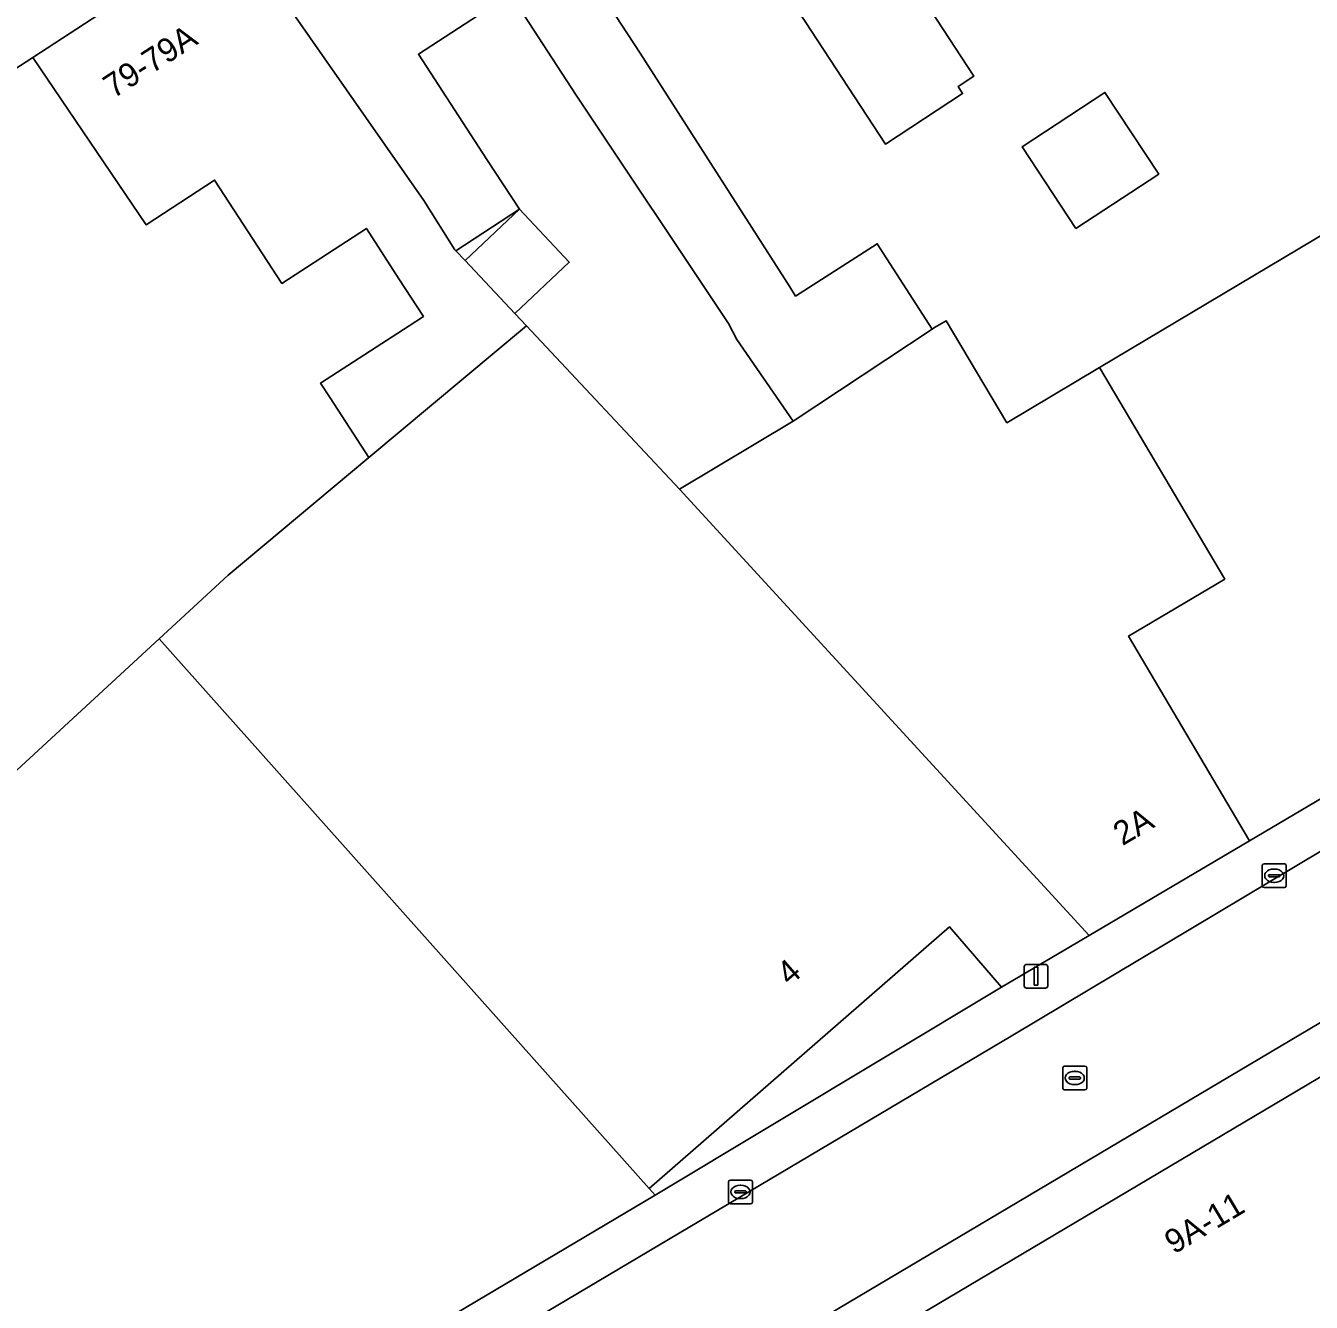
# Model space of a CAD drawing. Extents: x 159499 to 160349, y 382524 to 383273.
# Drawn here: x 159645.8 to 159699.9, y 383025.4 to 383079.1 of the extents above; entities that cross this region are included whole.
import ezdxf

# ---------------------------------------------------------------- set-up
doc = ezdxf.new("R2010")
doc.units = 0
for name, color, linetype in [('IMGEO_Erf', 7, 'Continuous'), ('IMGEO_Kolk', 7, 'Continuous'), ('IMGEO_Lichtmast', 7, 'Continuous'), ('IMGEO_Pand', 7, 'Continuous'), ('IMGEO_Pand_nummerreeks', 7, 'Continuous'), ('IMGEO_Rijbaan_lokaal_open', 7, 'Continuous'), ('IMGEO_Rioolput', 7, 'Continuous'), ('IMGEO_Voetpad_open', 7, 'Continuous')]:
    doc.layers.add(name, color=color, linetype=linetype)

msp = doc.modelspace()

# ---------------------------------------------------------------- linework, layer by layer
at = {"layer": 'IMGEO_Erf'}
for points in [[(159668.968, 383076.143), (159661.431, 383087.726), (159660.146, 383086.879), (159664.864, 383079.506), (159662.329, 383077.854), (159665.208, 383073.436), (159666.575, 383071.339), (159668.67, 383069.115), (159666.382, 383066.959), (159666.871, 383066.438), (159673.31, 383059.575), (159678.079, 383062.431), (159675.711, 383065.858), (159675.361, 383066.541)], [(159689.97, 383070.531), (159687.71, 383073.968), (159691.187, 383076.255), (159693.448, 383072.818)], [(159666.575, 383071.339), (159663.905, 383069.599), (159664.291, 383069.187)]]:
    msp.add_lwpolyline(points, close=True, dxfattribs=at)
for points in [[(159668.781, 383082.304), (159671.658, 383077.9), (159677.948, 383068.083), (159678.183, 383067.689), (159681.617, 383069.889), (159683.918, 383066.297), (159684.023, 383066.367), (159684.507, 383066.656), (159687.065, 383062.363), (159690.956, 383064.681), (159705.824, 383073.54), (159710.119, 383076.099), (159715.241, 383067.503), (159716.82, 383068.444), (159716.606, 383068.804), (159716.894, 383068.975), (159716.994, 383068.806), (159720.757, 383070.183), (159721.034, 383070.303), (159716.163, 383083.785)], [(159680.975, 383084.136), (159685.676, 383076.931), (159685.013, 383076.495), (159685.205, 383076.203), (159681.957, 383074.08), (159677.017, 383081.639)], [(159638.017, 383040.912), (159651.431, 383053.278), (159654.334, 383055.954), (159660.252, 383060.903), (159658.627, 383063.411), (159658.223, 383064.034), (159661.945, 383066.446), (159662.542, 383066.834), (159661.515, 383068.419), (159660.145, 383070.533), (159656.597, 383068.221), (159653.765, 383072.568), (159650.887, 383070.692), (159646.126, 383077.716), (159635.381, 383070.759)]]:
    msp.add_lwpolyline(points, dxfattribs=at)
at = {"layer": 'IMGEO_Kolk'}
for p, q in [((159697.8, 383042.898), (159697.8, 383043.75)), ((159697.875, 383043.824), (159698.727, 383043.824)), ((159698.801, 383043.75), (159698.801, 383042.898)), ((159698.059, 383043.318), (159698.059, 383043.33)), ((159698.497, 383043.281), (159698.099, 383043.281)), ((159698.102, 383043.367), (159698.5, 383043.367)), ((159698.288, 383043.604), (159698.313, 383043.604)), ((159698.543, 383043.33), (159698.543, 383043.318)), ((159698.727, 383042.824), (159697.875, 383042.824)), ((159698.311, 383043.044), (159698.286, 383043.044)), ((159675.369, 383029.603), (159675.369, 383030.455)), ((159675.444, 383030.529), (159676.296, 383030.529)), ((159675.857, 383030.309), (159675.882, 383030.309)), ((159676.37, 383030.455), (159676.37, 383029.603)), ((159675.628, 383030.023), (159675.628, 383030.035)), ((159676.066, 383029.986), (159675.668, 383029.986)), ((159675.671, 383030.072), (159676.069, 383030.072)), ((159675.88, 383029.749), (159675.855, 383029.749)), ((159676.112, 383030.035), (159676.112, 383030.023)), ((159676.296, 383029.529), (159675.444, 383029.529))]:
    msp.add_line(p, q, dxfattribs=at)
for points in [[(159697.8, 383042.898), (159697.8, 383043.75)], [(159697.875, 383043.824), (159698.727, 383043.824)], [(159698.801, 383043.75), (159698.801, 383042.898)], [(159698.727, 383042.824), (159697.875, 383042.824)], [(159675.369, 383029.603), (159675.369, 383030.455)], [(159675.444, 383030.529), (159676.296, 383030.529)], [(159676.37, 383030.455), (159676.37, 383029.603)], [(159676.296, 383029.529), (159675.444, 383029.529)]]:
    msp.add_lwpolyline(points, dxfattribs=at)
for centre, radius, start, end in [((159697.877, 383043.748), 0.0765, 91.552, 178.448), ((159697.877, 383043.748), 0.0765, 91.552, 178.448), ((159698.725, 383043.748), 0.0765, 1.552, 88.448), ((159698.725, 383043.748), 0.0765, 1.552, 88.448), ((159698.099, 383043.327), 0.0403, 85.8775, 175.7526), ((159698.096, 383043.317), 0.0366, 178.938, 274.7102), ((159698.5, 383043.324), 0.043, 264.8664, 352.4533), ((159698.504, 383043.329), 0.0386, 1.7309, 96.639), ((159697.877, 383042.9), 0.0765, 181.552, 268.448), ((159697.877, 383042.9), 0.0765, 181.552, 268.448), ((159698.725, 383042.9), 0.0765, 271.552, 358.448), ((159698.725, 383042.9), 0.0765, 271.552, 358.448), ((159675.446, 383030.453), 0.0765, 91.552, 178.448), ((159675.446, 383030.453), 0.0765, 91.552, 178.448), ((159676.294, 383030.453), 0.0765, 1.552, 88.448), ((159676.294, 383030.453), 0.0765, 1.552, 88.448), ((159675.668, 383030.032), 0.0403, 85.8775, 175.7526), ((159675.665, 383030.022), 0.0366, 178.938, 274.7102), ((159676.069, 383030.029), 0.043, 264.8664, 352.4533), ((159676.073, 383030.034), 0.0386, 1.7309, 96.639), ((159675.446, 383029.605), 0.0765, 181.552, 268.448), ((159675.446, 383029.605), 0.0765, 181.552, 268.448), ((159676.294, 383029.605), 0.0765, 271.552, 358.448), ((159676.294, 383029.605), 0.0765, 271.552, 358.448)]:
    msp.add_arc(centre, radius, start, end, dxfattribs=at)
for centre, major_axis, ratio, start_param, end_param in [((159698.287, 383043.324), (-0.387, 0.002), 0.722429, 4.712389, 7.853982), ((159698.312, 383043.324), (-0.39, 0.002), 0.717154, 1.570796, 4.712389), ((159675.856, 383030.029), (-0.387, 0.002), 0.722429, 4.712389, 7.853982), ((159675.881, 383030.029), (-0.39, 0.002), 0.717154, 1.570796, 4.712389)]:
    msp.add_ellipse(centre, major_axis=major_axis, ratio=ratio, start_param=start_param, end_param=end_param, dxfattribs=at)
at = {"layer": 'IMGEO_Lichtmast'}
for p, q in [((159687.794, 383038.698), (159687.794, 383039.498)), ((159687.794, 383039.498), (159687.794, 383038.698)), ((159687.894, 383039.598), (159688.684, 383039.598)), ((159688.684, 383039.598), (159687.894, 383039.598)), ((159688.784, 383039.498), (159688.784, 383038.698)), ((159688.784, 383038.698), (159688.784, 383039.498)), ((159688.684, 383038.598), (159687.894, 383038.598)), ((159687.894, 383038.598), (159688.684, 383038.598))]:
    msp.add_line(p, q, dxfattribs=at)
msp.add_lwpolyline([(159688.214, 383039.473), (159688.364, 383039.473), (159688.364, 383038.723), (159688.214, 383038.723), (159688.214, 383039.473)], dxfattribs=at)
for centre, start, end in [((159687.894, 383039.498), 90, 180), ((159687.894, 383039.498), 90, 180), ((159688.684, 383039.498), 0, 90), ((159688.684, 383039.498), 360, 90), ((159687.894, 383038.698), 180, 270), ((159687.894, 383038.698), 180, 270), ((159688.684, 383038.698), 270, 0), ((159688.684, 383038.698), 270, 0)]:
    msp.add_arc(centre, 0.1, start, end, dxfattribs=at)
at = {"layer": 'IMGEO_Pand'}
for points in [[(159673.513, 383095.572), (159667.421, 383091.615), (159672.092, 383084.467), (159674.861, 383080.23), (159677.017, 383081.639), (159681.957, 383074.08), (159685.205, 383076.203), (159685.013, 383076.495), (159685.676, 383076.931), (159680.975, 383084.136)], [(159671.658, 383077.9), (159668.781, 383082.304), (159672.092, 383084.467), (159667.421, 383091.615), (159661.431, 383087.726), (159668.968, 383076.143), (159675.361, 383066.541), (159675.711, 383065.858), (159678.079, 383062.431), (159683.918, 383066.297), (159681.617, 383069.889), (159678.183, 383067.689), (159677.948, 383068.083)], [(159664.864, 383079.506), (159660.146, 383086.879), (159654.53, 383083.209), (159662.556, 383071.707), (159663.869, 383069.638), (159663.905, 383069.599), (159666.575, 383071.339), (159665.208, 383073.436), (159662.329, 383077.854)], [(159654.53, 383083.209), (159646.126, 383077.716), (159650.887, 383070.692), (159653.765, 383072.568), (159656.597, 383068.221), (159660.145, 383070.533), (159661.515, 383068.419), (159662.542, 383066.834), (159661.945, 383066.446), (159658.223, 383064.034), (159658.627, 383063.411), (159660.252, 383060.903), (159666.871, 383066.438), (159666.382, 383066.959), (159664.291, 383069.187), (159663.905, 383069.599), (159663.869, 383069.638), (159662.556, 383071.707)], [(159689.97, 383070.531), (159693.448, 383072.818), (159691.187, 383076.255), (159687.71, 383073.968)], [(159666.575, 383071.339), (159664.291, 383069.187), (159666.382, 383066.959), (159668.67, 383069.115)], [(159673.31, 383059.575), (159666.871, 383066.438), (159660.252, 383060.903), (159654.334, 383055.954), (159651.431, 383053.278), (159672.026, 383030.177), (159684.659, 383041.168), (159686.844, 383038.633), (159690.525, 383040.808)], [(159696.223, 383055.796), (159690.956, 383064.681), (159687.065, 383062.363), (159684.507, 383066.656), (159684.023, 383066.367), (159683.918, 383066.297), (159678.079, 383062.431), (159673.31, 383059.575), (159690.525, 383040.808), (159697.266, 383044.792), (159692.18, 383053.399)], [(159651.431, 383053.278), (159638.017, 383040.912), (159635.268, 383038.058), (159634.39, 383038.945), (159631.993, 383037.429), (159630.675, 383036.596), (159629.723, 383035.994), (159627.256, 383034.416), (159641.831, 383017.554), (159645.1, 383013.771), (159672.277, 383029.896), (159672.026, 383030.177)], [(159717.447, 383021.814), (159707.235, 383039.014), (159681.512, 383023.741), (159691.726, 383006.538)]]:
    msp.add_lwpolyline(points, close=True, dxfattribs=at)
msp.add_lwpolyline([(159723.403, 383062.952), (159720.757, 383070.183), (159716.994, 383068.806), (159716.894, 383068.975), (159716.606, 383068.804), (159716.82, 383068.444), (159715.241, 383067.503), (159710.119, 383076.099), (159705.824, 383073.54), (159690.956, 383064.681), (159696.223, 383055.796), (159692.18, 383053.399), (159697.266, 383044.792), (159722.024, 383059.424)], dxfattribs=at)
at = {"layer": 'IMGEO_Rijbaan_lokaal_open'}
msp.add_lwpolyline([(159724.205, 383058.665), (159687.242, 383036.582), (159585.591, 382976.257), (159583.575, 382975.061), (159586.71, 382969.778), (159719.236, 383048.422)], dxfattribs=at)
at = {"layer": 'IMGEO_Rioolput'}
for p, q in [((159689.418, 383034.394), (159689.418, 383035.246)), ((159689.493, 383035.32), (159690.345, 383035.32)), ((159689.906, 383035.1), (159689.931, 383035.1)), ((159690.419, 383035.246), (159690.419, 383034.394)), ((159689.677, 383034.814), (159689.677, 383034.826)), ((159690.115, 383034.777), (159689.717, 383034.777)), ((159689.72, 383034.863), (159690.118, 383034.863)), ((159689.929, 383034.54), (159689.904, 383034.54)), ((159690.161, 383034.826), (159690.161, 383034.814)), ((159690.345, 383034.32), (159689.493, 383034.32))]:
    msp.add_line(p, q, dxfattribs=at)
for points in [[(159689.418, 383034.394), (159689.418, 383035.246)], [(159689.493, 383035.32), (159690.345, 383035.32)], [(159690.419, 383035.246), (159690.419, 383034.394)], [(159690.345, 383034.32), (159689.493, 383034.32)]]:
    msp.add_lwpolyline(points, dxfattribs=at)
for centre, radius, start, end in [((159689.495, 383035.244), 0.0765, 91.552, 178.448), ((159689.495, 383035.244), 0.0765, 91.552, 178.448), ((159690.343, 383035.244), 0.0765, 1.552, 88.448), ((159690.343, 383035.244), 0.0765, 1.552, 88.448), ((159689.717, 383034.823), 0.0403, 85.8775, 175.7526), ((159689.714, 383034.813), 0.0366, 178.938, 274.7102), ((159690.118, 383034.82), 0.043, 264.8664, 352.4533), ((159690.122, 383034.825), 0.0386, 1.7309, 96.639), ((159689.495, 383034.396), 0.0765, 181.552, 268.448), ((159689.495, 383034.396), 0.0765, 181.552, 268.448), ((159690.343, 383034.396), 0.0765, 271.552, 358.448), ((159690.343, 383034.396), 0.0765, 271.552, 358.448)]:
    msp.add_arc(centre, radius, start, end, dxfattribs=at)
for centre, major_axis, ratio, start_param, end_param in [((159689.905, 383034.82), (-0.387, 0.002), 0.722429, 4.712389, 7.853982), ((159689.93, 383034.82), (-0.39, 0.002), 0.717154, 1.570796, 4.712389)]:
    msp.add_ellipse(centre, major_axis=major_axis, ratio=ratio, start_param=start_param, end_param=end_param, dxfattribs=at)
at = {"layer": 'IMGEO_Voetpad_open'}
for points in [[(159563.163, 383023.911), (159568.383, 383027.302), (159574.012, 383030.96), (159574.845, 383031.499), (159579.027, 383034.22), (159583.31, 383037.008), (159587.395, 383039.667), (159591.119, 383042.048), (159596.69, 383045.666), (159598.389, 383046.77), (159603.811, 383050.283), (159609.308, 383053.844), (159612.212, 383055.722), (159617.822, 383059.369), (159623.573, 383063.107), (159627.36, 383065.564), (159635.381, 383070.759), (159646.126, 383077.716), (159654.53, 383083.209), (159660.146, 383086.879)], [(159722.024, 383059.424), (159697.266, 383044.792), (159690.525, 383040.808), (159686.844, 383038.633), (159672.277, 383029.896), (159645.1, 383013.771), (159635.632, 383008.168), (159635.355, 383008.004), (159635.443, 383007.863), (159635.177, 383007.713), (159623.323, 383000.702), (159623.224, 383000.858), (159621.809, 383000), (159615.727, 382996.312), (159601.959, 382988.106), (159601.638, 382987.915), (159589.966, 382981.122), (159589.699, 382981.552), (159584.314, 382978.537), (159585.591, 382976.257), (159687.242, 383036.582)], [(159687.242, 383036.582), (159724.205, 383058.665)], [(159719.236, 383048.422), (159586.71, 382969.778), (159587.366, 382967.842), (159616.76, 382985.295), (159632.4, 382994.581)], [(159632.4, 382994.581), (159640.635, 382999.47), (159644.178, 383001.574), (159653.631, 383007.187), (159664.169, 383013.444), (159674.495, 383019.575), (159681.512, 383023.741), (159707.235, 383039.014), (159717.603, 383045.17), (159719.625, 383041.765), (159722.634, 383036.573), (159726.061, 383038.608), (159726.443, 383038.795), (159731.677, 383030.181), (159739.021, 383026.698), (159739.133, 383026.645), (159740.305, 383027.958), (159740.345, 383028.003), (159737.168, 383029.529), (159733.254, 383031.409), (159724.468, 383046.005)]]:
    msp.add_lwpolyline(points, dxfattribs=at)
msp.add_lwpolyline([(159686.844, 383038.633), (159684.659, 383041.168), (159672.026, 383030.177), (159672.277, 383029.896)], close=True, dxfattribs=at)

# ---------------------------------------------------------------- texts
at = {"layer": 'IMGEO_Pand_nummerreeks'}
for s, rotation, p in [('79-79A', 32.9565, (159649.511, 383075.974)), ('2A', 30.5845, (159691.921, 383044.561)), ('4', 41.0238, (159677.939, 383038.662)), ('9A-11', 30.8765, (159694.084, 383027.392))]:
    msp.add_text(s, height=1, rotation=rotation, dxfattribs=at).set_placement(p)

doc.saveas('drawing.dxf')
